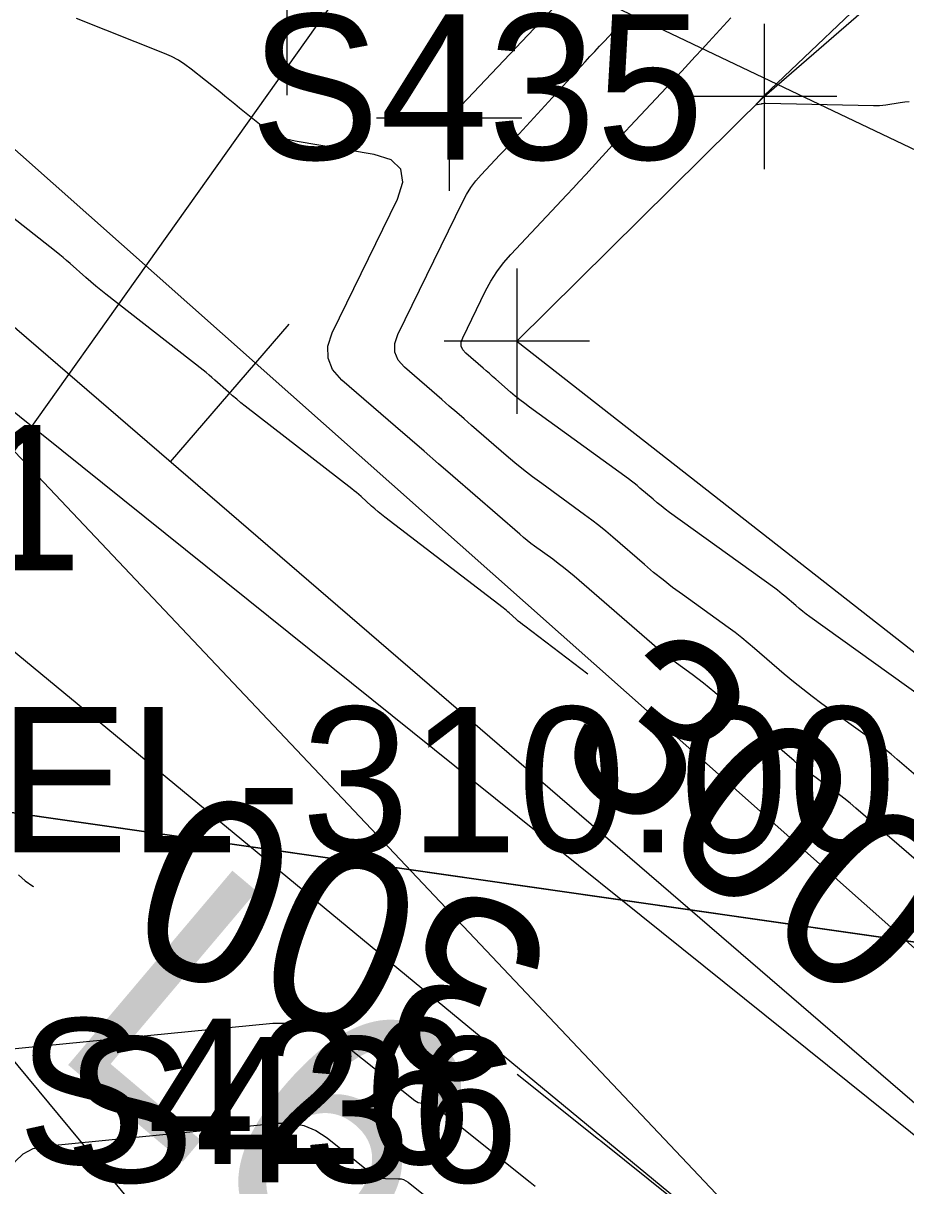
# Model space of a CAD drawing. Extents: x 816928 to 825690, y 436959 to 448212.
# Drawn here: x 818986.6 to 819010.87, y 445137.86 to 445169.86 of the extents above; entities that cross this region are included whole.
import ezdxf

# ---------------------------------------------------------------- set-up
doc = ezdxf.new("R2010")
doc.units = 0
for name, color, linetype in [('SURVEY - CONTOURS - Index with Text', 7, 'Continuous'), ('SURVEY - CONTOURS - Intermediate with optional Text', 7, 'Continuous'), ('SURVEY - DRAINAGE - Bridge Hydraulic Data - Points - Locators', 7, 'Continuous'), ('SURVEY - DRAINAGE - Bridge Hydraulic Data - Points - Numbers', 7, 'Continuous'), ('SURVEY - DRAINAGE - Bridge Hydraulic Data with Text', 7, 'Continuous'), ('SURVEY - DRAINAGE - Natural Features', 7, 'Continuous'), ('SURVEY - DTM - Breaklines', 7, 'Continuous'), ('SURVEY - DTM - Breaklines - Points - Locators', 7, 'Continuous'), ('SURVEY - DTM - Breaklines - Points - Numbers', 7, 'Continuous'), ('SURVEY - NON-TRANSPORTATION - Features', 7, 'Continuous'), ('SURVEY - PROPERTY - Parcels', 7, 'Continuous'), ('SURVEY - PROPERTY - Property Lines', 7, 'Continuous'), ('SURVEY - PROPERTY - ROW Lines', 7, 'Continuous'), ('SURVEY - PROPERTY - ROW Lines - Points - Elevations', 7, 'Continuous'), ('SURVEY - PROPERTY - Station and Offset Flags', 7, 'Continuous')]:
    doc.layers.add(name, color=color, linetype=linetype)

msp = doc.modelspace()

# ---------------------------------------------------------------- linework, layer by layer
at = {"layer": 'SURVEY - CONTOURS - Index with Text'}
for points in [[(819002.125, 445151.945), (819000.393, 445153.258), (819000.332, 445153.306), (819000.272, 445153.354), (819000.213, 445153.404), (819000.155, 445153.455), (818999.968, 445153.625), (818999.928, 445153.661), (818999.887, 445153.696), (818999.845, 445153.73), (818999.803, 445153.764), (818996.547, 445156.264), (818996.453, 445156.337), (818996.361, 445156.413), (818996.27, 445156.49), (818996.181, 445156.568), (818995.892, 445156.828), (818995.83, 445156.884), (818995.766, 445156.938), (818995.702, 445156.99), (818995.636, 445157.042), (818992.706, 445159.316), (818992.587, 445159.41), (818992.469, 445159.506), (818992.354, 445159.604), (818992.24, 445159.704), (818991.87, 445160.035), (818991.79, 445160.105), (818991.709, 445160.173), (818991.627, 445160.241), (818991.544, 445160.307), (818988.868, 445162.401), (818988.728, 445162.512), (818988.591, 445162.624), (818988.455, 445162.739), (818988.321, 445162.857), (818987.885, 445163.243), (818987.792, 445163.325), (818987.697, 445163.405), (818987.6, 445163.484), (818987.503, 445163.562), (818985.032, 445165.509)], [(818986.464, 445146.421), (818986.648, 445146.249), (818986.864, 445146.108), (818986.881, 445146.098)], [(819000.184, 445140.935), (819002.422, 445139.141), (819002.428, 445139.136), (819002.435, 445139.131), (819002.441, 445139.126), (819002.448, 445139.122), (819002.47, 445139.106), (819002.475, 445139.103), (819002.48, 445139.1), (819002.484, 445139.096), (819002.489, 445139.093), (819006.343, 445136)]]:
    msp.add_lwpolyline(points, dxfattribs=at)
at = {"layer": 'SURVEY - CONTOURS - Intermediate with optional Text'}
for points in [[(819010.966, 445167.692), (819010.844, 445167.681), (819010.722, 445167.664), (819010.326, 445167.605), (819010.241, 445167.594), (819010.155, 445167.586), (819010.07, 445167.583), (819009.984, 445167.583), (819007.013, 445167.651), (819007.002, 445167.651), (819006.99, 445167.65), (819006.979, 445167.649), (819006.968, 445167.647), (819006.931, 445167.639), (819006.923, 445167.638), (819006.915, 445167.636), (819006.907, 445167.635), (819006.899, 445167.633), (819006.783, 445167.61), (819006.763, 445167.609), (819006.754, 445167.612), (819006.756, 445167.622), (819006.768, 445167.638), (819006.961, 445167.844), (819006.962, 445167.845), (819006.963, 445167.846), (819006.964, 445167.847), (819006.966, 445167.849), (819006.969, 445167.853), (819006.97, 445167.853), (819006.971, 445167.854), (819006.972, 445167.855), (819006.972, 445167.856), (819010.484, 445171.206)], [(819011.558, 445146.479), (819009.502, 445148.254), (819009.34, 445148.391), (819009.174, 445148.524), (819009.005, 445148.654), (819008.834, 445148.78), (819008.269, 445149.185), (819008.149, 445149.273), (819008.031, 445149.364), (819007.915, 445149.457), (819007.801, 445149.554), (819005.621, 445151.439), (819005.468, 445151.569), (819005.313, 445151.694), (819005.154, 445151.816), (819004.994, 445151.935), (819004.464, 445152.318), (819004.351, 445152.401), (819004.24, 445152.486), (819004.131, 445152.574), (819004.025, 445152.665), (819001.75, 445154.636), (819001.607, 445154.758), (819001.461, 445154.876), (819001.313, 445154.991), (819001.162, 445155.103), (819000.665, 445155.463), (819000.56, 445155.542), (819000.456, 445155.622), (819000.354, 445155.705), (819000.254, 445155.79), (818998.412, 445157.389), (818998.018, 445157.732), (818997.623, 445158.075), (818997.228, 445158.417), (818996.834, 445158.76), (818995.362, 445160.037), (818995.109, 445160.324), (818994.981, 445160.636), (818994.977, 445160.973), (818995.098, 445161.336), (818996.889, 445165.011), (818997.04, 445165.479), (818996.985, 445165.841), (818996.722, 445166.096), (818996.254, 445166.245), (818994.081, 445166.608), (818993.839, 445166.664), (818993.61, 445166.75), (818993.394, 445166.864), (818993.192, 445167.007), (818992.551, 445167.523), (818992.414, 445167.633), (818992.277, 445167.744), (818992.14, 445167.854), (818992.002, 445167.965), (818991.219, 445168.595), (818991.047, 445168.723), (818990.868, 445168.838), (818990.679, 445168.938), (818990.483, 445169.024), (818988.065, 445169.984)], [(819002.236, 445156.183), (819002.037, 445156.331), (819000.859, 445157.186), (819000.609, 445157.372), (819000.363, 445157.563), (819000.121, 445157.759), (818999.883, 445157.961), (818998.93, 445158.789), (818998.726, 445158.966), (818998.522, 445159.143), (818998.318, 445159.32), (818998.114, 445159.498), (818997.089, 445160.387), (818996.913, 445160.587), (818996.823, 445160.804), (818996.821, 445161.039), (818996.905, 445161.291), (818998.687, 445164.947), (818998.794, 445165.147), (818998.914, 445165.337), (818999.049, 445165.518), (818999.198, 445165.689), (818999.707, 445166.232), (818999.816, 445166.348), (818999.925, 445166.465), (819000.033, 445166.582), (819000.141, 445166.7), (819002.054, 445168.794), (819002.186, 445168.938), (819002.318, 445169.081), (819002.451, 445169.224), (819002.584, 445169.366), (819003.02, 445169.831), (819003.113, 445169.931)], [(819011.32, 445151.311), (819008.236, 445153.522), (819008.137, 445153.595), (819008.039, 445153.67), (819007.943, 445153.747), (819007.849, 445153.827), (819007.544, 445154.09), (819007.478, 445154.146), (819007.411, 445154.2), (819007.343, 445154.253), (819007.274, 445154.304), (819004.375, 445156.395), (819004.259, 445156.481), (819004.144, 445156.57), (819004.032, 445156.661), (819003.921, 445156.755), (819003.563, 445157.065), (819003.486, 445157.131), (819003.407, 445157.194), (819003.327, 445157.257), (819003.245, 445157.317), (819000.524, 445159.292), (819000.391, 445159.391), (819000.26, 445159.492), (819000.132, 445159.597), (819000.005, 445159.704), (818999.596, 445160.059), (818999.508, 445160.136), (818999.421, 445160.212), (818999.333, 445160.288), (818999.246, 445160.364), (818998.771, 445160.776), (818998.69, 445160.868), (818998.648, 445160.969), (818998.647, 445161.077), (818998.686, 445161.194), (818999.317, 445162.488), (818999.461, 445162.759), (818999.625, 445163.016), (818999.807, 445163.261), (819000.009, 445163.492), (819001.549, 445165.134), (819001.723, 445165.321), (819001.897, 445165.508), (819002.071, 445165.696), (819002.243, 445165.885), (819002.807, 445166.501), (819002.928, 445166.633), (819003.049, 445166.764), (819003.171, 445166.895), (819003.293, 445167.026), (819004.71, 445168.538), (819004.897, 445168.738), (819005.084, 445168.939), (819005.27, 445169.141), (819005.455, 445169.343), (819006.059, 445170.005)], [(819011.41, 445148.929), (819010.638, 445149.595), (819010.471, 445149.736), (819010.301, 445149.873), (819010.128, 445150.006), (819009.952, 445150.135), (819008.568, 445151.127), (819008.302, 445151.323), (819008.04, 445151.524), (819007.783, 445151.731), (819007.531, 445151.944), (819006.716, 445152.65), (819006.539, 445152.799), (819006.36, 445152.944), (819006.177, 445153.085), (819005.991, 445153.223), (819004.729, 445154.133), (819004.461, 445154.331), (819004.197, 445154.535), (819003.939, 445154.744), (819003.684, 445154.96), (819002.812, 445155.716), (819002.623, 445155.876), (819002.431, 445156.032), (819002.236, 445156.183), (819002.037, 445156.331)], [(818981.557, 445137.838), (818982.688, 445140.279), (818982.972, 445140.743), (818983.339, 445141.091), (818983.788, 445141.322), (818984.32, 445141.437), (818993.465, 445142.336), (818994.003, 445142.34), (818994.51, 445142.244), (818994.988, 445142.048), (818995.436, 445141.752), (818997.37, 445140.206), (818997.416, 445140.176), (818997.464, 445140.153), (818997.516, 445140.14), (818997.57, 445140.134), (818997.754, 445140.131), (818997.792, 445140.127), (818997.828, 445140.118), (818997.862, 445140.102), (818997.893, 445140.081), (819000.543, 445137.956), (819000.677, 445137.852)], [(818985.521, 445136.778), (818986.204, 445138.253), (818986.375, 445138.533), (818986.597, 445138.744), (818986.868, 445138.883), (818987.19, 445138.953), (818993.595, 445139.582), (818993.966, 445139.585), (818994.316, 445139.519), (818994.645, 445139.384), (818994.954, 445139.179), (818996.18, 445138.2), (818996.267, 445138.141), (818996.36, 445138.098), (818996.459, 445138.071), (818996.564, 445138.061), (818996.916, 445138.055), (818996.99, 445138.048), (818997.059, 445138.03), (818997.124, 445138), (818997.185, 445137.958), (818998.665, 445136.772)]]:
    msp.add_lwpolyline(points, dxfattribs=at)
at = {"layer": 'SURVEY - DRAINAGE - Bridge Hydraulic Data - Points - Locators'}
for p, q in [((819000.173, 445163.106), (819000.173, 445159.106)), ((819002.173, 445161.106), (818998.173, 445161.106))]:
    msp.add_line(p, q, dxfattribs=at)
at = {"layer": 'SURVEY - DRAINAGE - Bridge Hydraulic Data with Text'}
for p, q in [((818959.968, 445184.233), (819026.376, 445126.987)), ((818990.65, 445157.785), (818993.914, 445161.572))]:
    msp.add_line(p, q, dxfattribs=at)
for points in [[(818968.833, 445176.591), (819144.019, 444991.284), (819086.917, 444834.016)], [(818981.856, 445170.386), (819027.381, 445129.952), (819058.351, 445124.932), (819072.804, 445135.23), (819108.826, 445125.102), (819154.553, 445106.813)], [(818975.535, 445161.489), (819022.478, 445122.715), (819056.145, 445113.232), (819074.922, 445130.209), (819108.845, 445119.079), (819151.657, 445101.619)], [(819000.173, 445161.106), (819023.525, 445142.825), (819041.009, 445145.316), (819088.975, 445141.839), (819117.33, 445129.123), (819157.101, 445116.393)]]:
    msp.add_lwpolyline(points, dxfattribs=at)
at = {"layer": 'SURVEY - DRAINAGE - Natural Features'}
msp.add_lwpolyline([(818978.518, 445165.447), (819026.376, 445126.987), (819059.296, 445121.786), (819072.661, 445133.081), (819109.997, 445122.706), (819153.488, 445103.692)], dxfattribs=at)
at = {"layer": 'SURVEY - DTM - Breaklines'}
for points in [[(819000.173, 445161.106), (819006.975, 445167.84), (819018.264, 445177.632), (819043.995, 445180.693), (819053.369, 445187.411), (819051.623, 445192.47), (819020.493, 445189.559), (819028.708, 445200.874), (819043.012, 445204.7), (819059.276, 445211.531), (819057.576, 445217.227), (819034.75, 445209.945), (819032.825, 445213.106), (819039.837, 445227.267), (819039.43, 445231.039), (819035.269, 445232.369), (819015.594, 445198.899), (819002.121, 445188.285), (818991.056, 445175.935), (818964.92, 445195.492)], [(818998.315, 445167.246), (819014.995, 445184.863), (819027.9, 445202.215), (819057.755, 445213.083)]]:
    msp.add_lwpolyline(points, dxfattribs=at)
at = {"layer": 'SURVEY - DTM - Breaklines - Points - Locators'}
for p, q in [((818993.845, 445171.873), (818993.845, 445167.873)), ((819006.975, 445169.84), (819006.975, 445165.84)), ((818998.315, 445169.246), (818998.315, 445165.246)), ((819008.975, 445167.84), (819004.975, 445167.84)), ((819000.315, 445167.246), (818996.315, 445167.246))]:
    msp.add_line(p, q, dxfattribs=at)
at = {"layer": 'SURVEY - NON-TRANSPORTATION - Features'}
msp.add_lwpolyline([(819158.05, 445117.872), (819088.932, 445144.076), (819035.901, 445154.568), (818997.299, 445172.969), (818992.372, 445174.875)], dxfattribs=at)
at = {"layer": 'SURVEY - PROPERTY - Parcels'}
for p, q in [((818979.924, 445149.041), (819097.287, 445314.178)), ((819369.901, 445093.159), (818979.924, 445149.041)), ((818979.924, 445149.041), (819369.901, 445093.159))]:
    msp.add_line(p, q, dxfattribs=at)
at = {"layer": 'SURVEY - PROPERTY - Property Lines'}
msp.add_line((818979.924, 445149.041), (819369.901, 445093.159), dxfattribs=at)
at = {"layer": 'SURVEY - PROPERTY - ROW Lines'}
msp.add_line((818979.924, 445149.041), (819223.629, 445491.949), dxfattribs=at)
at = {"layer": 'SURVEY - PROPERTY - Station and Offset Flags'}
msp.add_lwpolyline([(819010.842, 445111.728), (818979.924, 445149.041)], dxfattribs=at)

# ---------------------------------------------------------------- texts
at = {"layer": 'SURVEY - CONTOURS - Index with Text'}
for rotation, p in [(320.3144, (819001.027, 445149.763)), (158.7855, (819001.442, 445144.922))]:
    msp.add_text('300', height=5, rotation=rotation, dxfattribs=at).set_placement(p)
at = {"layer": 'SURVEY - DRAINAGE - Bridge Hydraulic Data - Points - Numbers'}
for s, p in [('S435', (818992.837, 445166.106)), ('S436', (818987.744, 445137.955))]:
    msp.add_text(s, height=4, dxfattribs=at).set_placement(p)
at = {"layer": 'SURVEY - DRAINAGE - Bridge Hydraulic Data with Text'}
msp.add_text('L6', height=7, rotation=319.8133, dxfattribs=at).set_placement((818987.247, 445141.681))
at = {"layer": 'SURVEY - DTM - Breaklines - Points - Numbers'}
for s, p in [('S431', (818975.729, 445154.796)), ('S426', (818986.437, 445138.462))]:
    msp.add_text(s, height=4, dxfattribs=at).set_placement(p)
at = {"layer": 'SURVEY - PROPERTY - ROW Lines - Points - Elevations'}
msp.add_text('EL-310.00', height=4, dxfattribs=at).set_placement((818985.924, 445147.041))

doc.saveas('drawing.dxf')
